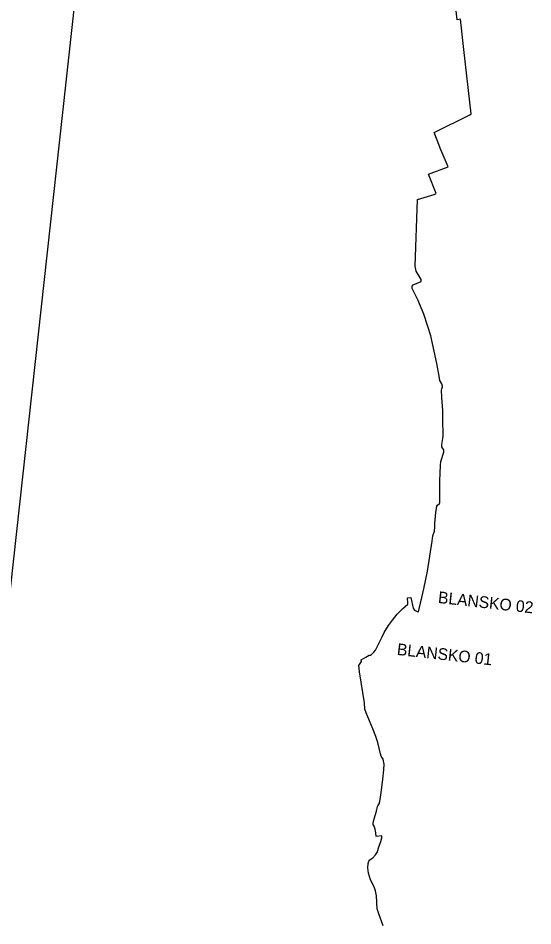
# Model space of a CAD drawing. Extents: x -678204 to -526855, y -1228851 to -1110393.
# Drawn here: x -595642 to -593002, y -1142894 to -1138238 of the extents above; entities that cross this region are included whole.
import ezdxf

# ---------------------------------------------------------------- set-up
doc = ezdxf.new("R2010")
doc.units = 0
for name, color, linetype in [('00_n_cyklo popisy detaily', 7, 'Continuous'), ('00_n_cyklo provereni rekreacni hlavni', 7, 'Continuous'), ('00_n_cyklo prujezdne podminecne rekreacni hlavni', 7, 'Continuous'), ('00_n_cyklo prujezdne rekreacni hlavni', 7, 'Continuous'), ('00_n_cyklo trasovani rekreacni hlavni', 7, 'Continuous'), ('_HELP BIG', 7, 'Continuous')]:
    doc.layers.add(name, color=color, linetype=linetype)

msp = doc.modelspace()

# ---------------------------------------------------------------- linework, layer by layer
at = {"layer": '00_n_cyklo provereni rekreacni hlavni'}
msp.add_lwpolyline([(-593645.6, -1141212.2), (-593627.2, -1141209.6), (-593615.3, -1141264.9), (-593609.5, -1141275.1), (-593595.2, -1141282.3), (-593589.2, -1141283.2), (-593561.4, -1141165.4), (-593543, -1141074.5)], dxfattribs=at)
at = {"layer": '00_n_cyklo prujezdne podminecne rekreacni hlavni'}
msp.add_lwpolyline([(-593833.8, -1141505.5), (-593817.8, -1141489.8), (-593809.3, -1141480.2), (-593798.1, -1141459.2), (-593775.3, -1141412.6), (-593763.9, -1141390), (-593741.8, -1141353.5), (-593722.3, -1141325.9), (-593698.2, -1141295.4), (-593671.1, -1141267.8), (-593643.3, -1141243.8), (-593642.7, -1141238.2), (-593645.6, -1141212.2)], dxfattribs=at)
at = {"layer": '00_n_cyklo prujezdne rekreacni hlavni'}
for points in [[(-593481.4, -1138895.2), (-593508, -1138824.8), (-593325.4, -1138733), (-593318.5, -1138728.9), (-593356.2, -1138398.5), (-593372.6, -1138242.9), (-593390.1, -1138245.7), (-593412, -1138042.2), (-593428.9, -1137889.4), (-593519.7, -1137870.2), (-593519.3, -1137866.7)], [(-593593, -1139167.9), (-593508.6, -1139141.7), (-593497.3, -1139136.6), (-593536.8, -1139037.4), (-593436.4, -1139001.3), (-593477.6, -1138905.5), (-593481.4, -1138895.2)], [(-593575.3, -1139578.6), (-593599.7, -1139535.4), (-593605.9, -1139509.4), (-593593, -1139167.9)], [(-593543, -1141074.5), (-593519, -1140921.4), (-593514.2, -1140894.1), (-593507, -1140869), (-593504.8, -1140848.1), (-593505.4, -1140830.2), (-593499.3, -1140773.6), (-593495.2, -1140741.6), (-593491.2, -1140735.7), (-593481.2, -1140727.5), (-593479.5, -1140723.6), (-593479.4, -1140611), (-593476.4, -1140532.3), (-593473.2, -1140513), (-593458.5, -1140463.9), (-593458.1, -1140452.8), (-593463.6, -1140445.9), (-593468.1, -1140436.2), (-593469, -1140424.2), (-593463.4, -1140393.7), (-593461.9, -1140382.4), (-593461.4, -1140364.5), (-593463, -1140309.7), (-593463.2, -1140250.9), (-593468, -1140183.7), (-593470.2, -1140146.4), (-593468.8, -1140139.9), (-593465.4, -1140129.9), (-593464.9, -1140125.1), (-593468.1, -1140113.3), (-593473.5, -1140105.7), (-593478.4, -1140096.2), (-593482.5, -1140074.7), (-593493.7, -1140008.7), (-593507.4, -1139945.4), (-593525.6, -1139867), (-593540, -1139820.3), (-593560.5, -1139756.6), (-593592.5, -1139683.6), (-593620.6, -1139625.3), (-593621.1, -1139613.4), (-593615.1, -1139606.3), (-593575.1, -1139588.4), (-593575.3, -1139578.6)], [(-593894.8, -1141558.4), (-593881.4, -1141538.7), (-593882, -1141529.7), (-593858.3, -1141516.5), (-593841.5, -1141506.3), (-593834, -1141505.6), (-593833.8, -1141505.5)], [(-593808.3, -1142714), (-593815.6, -1142694.9), (-593834.3, -1142657.7), (-593844.3, -1142624.8), (-593847.7, -1142596.3), (-593847.3, -1142574.2), (-593843.9, -1142563.1), (-593837.9, -1142556.6), (-593822.2, -1142546.3), (-593808.9, -1142530.8), (-593798.7, -1142515.4), (-593796.4, -1142508), (-593792.6, -1142488.5), (-593788.7, -1142480.3), (-593781.6, -1142462.2), (-593776.8, -1142443.7), (-593775.9, -1142433.4), (-593805.6, -1142435.8), (-593807.4, -1142417.7), (-593810.5, -1142397.8), (-593816.6, -1142383.6), (-593820.9, -1142374.9), (-593821.2, -1142368.1), (-593816.1, -1142345.9), (-593803.6, -1142306.9), (-593798, -1142282.7), (-593796.4, -1142278.8), (-593789.7, -1142269), (-593786.2, -1142256.2), (-593783, -1142233.6), (-593778, -1142198.2), (-593772, -1142142.7), (-593766.3, -1142093.7), (-593765.3, -1142064.2), (-593770, -1142040), (-593780.5, -1142024), (-593783.5, -1142012.4), (-593797.8, -1141953.4), (-593807.1, -1141922.3), (-593823.4, -1141883.9), (-593856.6, -1141802.2), (-593862.9, -1141782.2), (-593866.1, -1141750.8), (-593890.6, -1141591.9), (-593894.8, -1141558.4)], [(-593770.5, -1142895.1), (-593791.8, -1142833.3), (-593800.5, -1142806.9), (-593804.2, -1142740.4), (-593808.3, -1142714)]]:
    msp.add_lwpolyline(points, dxfattribs=at)
at = {"layer": '00_n_cyklo trasovani rekreacni hlavni'}
for points in [[(-593481.4, -1138895.2), (-593508, -1138824.8), (-593325.4, -1138733), (-593318.5, -1138728.9), (-593356.2, -1138398.5), (-593372.6, -1138242.9), (-593390.1, -1138245.7), (-593412, -1138042.2), (-593428.9, -1137889.4), (-593519.7, -1137870.2), (-593519.3, -1137866.7)], [(-593593, -1139167.9), (-593508.6, -1139141.7), (-593497.3, -1139136.6), (-593536.8, -1139037.4), (-593436.4, -1139001.3), (-593477.6, -1138905.5), (-593481.4, -1138895.2)], [(-593575.3, -1139578.6), (-593599.7, -1139535.4), (-593605.9, -1139509.4), (-593593, -1139167.9)], [(-593543, -1141074.5), (-593519, -1140921.4), (-593514.2, -1140894.1), (-593507, -1140869), (-593504.8, -1140848.1), (-593505.4, -1140830.2), (-593499.3, -1140773.6), (-593495.2, -1140741.6), (-593491.2, -1140735.7), (-593481.2, -1140727.5), (-593479.5, -1140723.6), (-593479.4, -1140611), (-593476.4, -1140532.3), (-593473.2, -1140513), (-593458.5, -1140463.9), (-593458.1, -1140452.8), (-593463.6, -1140445.9), (-593468.1, -1140436.2), (-593469, -1140424.2), (-593463.4, -1140393.7), (-593461.9, -1140382.4), (-593461.4, -1140364.5), (-593463, -1140309.7), (-593463.2, -1140250.9), (-593468, -1140183.7), (-593470.2, -1140146.4), (-593468.8, -1140139.9), (-593465.4, -1140129.9), (-593464.9, -1140125.1), (-593468.1, -1140113.3), (-593473.5, -1140105.7), (-593478.4, -1140096.2), (-593482.5, -1140074.7), (-593493.7, -1140008.7), (-593507.4, -1139945.4), (-593525.6, -1139867), (-593540, -1139820.3), (-593560.5, -1139756.6), (-593592.5, -1139683.6), (-593620.6, -1139625.3), (-593621.1, -1139613.4), (-593615.1, -1139606.3), (-593575.1, -1139588.4), (-593575.3, -1139578.6)], [(-593645.6, -1141212.2), (-593627.2, -1141209.6), (-593615.3, -1141264.9), (-593609.5, -1141275.1), (-593595.2, -1141282.3), (-593589.2, -1141283.2), (-593561.4, -1141165.4), (-593543, -1141074.5)], [(-593833.8, -1141505.5), (-593817.8, -1141489.8), (-593809.3, -1141480.2), (-593798.1, -1141459.2), (-593775.3, -1141412.6), (-593763.9, -1141390), (-593741.8, -1141353.5), (-593722.3, -1141325.9), (-593698.2, -1141295.4), (-593671.1, -1141267.8), (-593643.3, -1141243.8), (-593642.7, -1141238.2), (-593645.6, -1141212.2)], [(-593894.8, -1141558.4), (-593881.4, -1141538.7), (-593882, -1141529.7), (-593858.3, -1141516.5), (-593841.5, -1141506.3), (-593834, -1141505.6), (-593833.8, -1141505.5)], [(-593808.3, -1142714), (-593815.6, -1142694.9), (-593834.3, -1142657.7), (-593844.3, -1142624.8), (-593847.7, -1142596.3), (-593847.3, -1142574.2), (-593843.9, -1142563.1), (-593837.9, -1142556.6), (-593822.2, -1142546.3), (-593808.9, -1142530.8), (-593798.7, -1142515.4), (-593796.4, -1142508), (-593792.6, -1142488.5), (-593788.7, -1142480.3), (-593781.6, -1142462.2), (-593776.8, -1142443.7), (-593775.9, -1142433.4), (-593805.6, -1142435.8), (-593807.4, -1142417.7), (-593810.5, -1142397.8), (-593816.6, -1142383.6), (-593820.9, -1142374.9), (-593821.2, -1142368.1), (-593816.1, -1142345.9), (-593803.6, -1142306.9), (-593798, -1142282.7), (-593796.4, -1142278.8), (-593789.7, -1142269), (-593786.2, -1142256.2), (-593783, -1142233.6), (-593778, -1142198.2), (-593772, -1142142.7), (-593766.3, -1142093.7), (-593765.3, -1142064.2), (-593770, -1142040), (-593780.5, -1142024), (-593783.5, -1142012.4), (-593797.8, -1141953.4), (-593807.1, -1141922.3), (-593823.4, -1141883.9), (-593856.6, -1141802.2), (-593862.9, -1141782.2), (-593866.1, -1141750.8), (-593890.6, -1141591.9), (-593894.8, -1141558.4)], [(-593770.5, -1142895.1), (-593791.8, -1142833.3), (-593800.5, -1142806.9), (-593804.2, -1142740.4), (-593808.3, -1142714)]]:
    msp.add_lwpolyline(points, dxfattribs=at)
at = {"layer": '_HELP BIG'}
msp.add_lwpolyline([(-617877.4, -1157614.7), (-614771.3, -1129327.4), (-594626.3, -1131539.4), (-597732.4, -1159826.8)], close=True, dxfattribs=at)

# ---------------------------------------------------------------- texts
at = {"layer": '00_n_cyklo popisy detaily'}
for s, p in [('BLANSKO 02', (-593490.6, -1141237.7)), ('BLANSKO 01', (-593701.4, -1141504.2))]:
    msp.add_text(s, height=60, rotation=353.6836, dxfattribs=at).set_placement(p)

doc.saveas('drawing.dxf')
